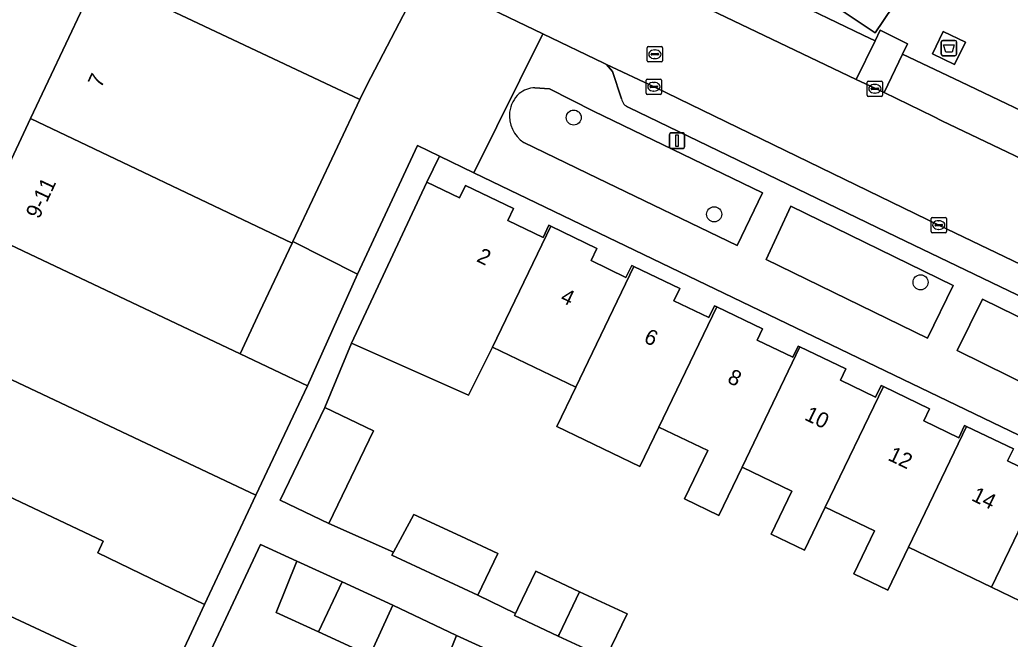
# Model space of a CAD drawing. Extents: x 159817 to 160765, y 380688 to 381638.
# Drawn here: x 160220.9 to 160285.3, y 381499.9 to 381540.1 of the extents above; entities that cross this region are included whole.
import ezdxf

# ---------------------------------------------------------------- set-up
doc = ezdxf.new("R2010")
doc.units = 0
for name, color, linetype in [('IMGEO_Afval_apart_plaats', 7, 'Continuous'), ('IMGEO_Boom', 7, 'Continuous'), ('IMGEO_Erf', 7, 'Continuous'), ('IMGEO_Groenvoorziening', 7, 'Continuous'), ('IMGEO_Kolk', 7, 'Continuous'), ('IMGEO_Lichtmast', 7, 'Continuous'), ('IMGEO_Pand', 7, 'Continuous'), ('IMGEO_Pand_nummerreeks', 7, 'Continuous'), ('IMGEO_Parkeervlak_gesloten', 7, 'Continuous'), ('IMGEO_Parkeervlak_open', 7, 'Continuous'), ('IMGEO_Rijbaan_lokaal_open', 7, 'Continuous'), ('IMGEO_Rioolput', 7, 'Continuous'), ('IMGEO_Voetpad_gesloten', 7, 'Continuous'), ('IMGEO_Voetpad_halfverhard', 7, 'Continuous'), ('IMGEO_Voetpad_open', 7, 'Continuous')]:
    doc.layers.add(name, color=color, linetype=linetype)

msp = doc.modelspace()

# ---------------------------------------------------------------- linework, layer by layer
at = {"layer": 'IMGEO_Afval_apart_plaats'}
for p, q in [((160280.815, 381537.912), (160280.815, 381538.712)), ((160280.815, 381538.712), (160280.815, 381537.912)), ((160280.915, 381538.812), (160281.705, 381538.812)), ((160281.705, 381538.812), (160280.915, 381538.812)), ((160281.805, 381538.712), (160281.805, 381537.912)), ((160281.805, 381537.912), (160281.805, 381538.712)), ((160281.705, 381537.812), (160280.915, 381537.812)), ((160280.915, 381537.812), (160281.705, 381537.812))]:
    msp.add_line(p, q, dxfattribs=at)
msp.add_lwpolyline([(160280.958, 381538.526), (160281.662, 381538.526), (160281.513, 381538.056), (160281.107, 381538.056), (160280.958, 381538.526)], dxfattribs=at)
for centre, start, end in [((160280.915, 381538.712), 90, 180), ((160280.915, 381538.712), 90, 180), ((160281.705, 381538.712), 0, 90), ((160281.705, 381538.712), 360, 90), ((160280.915, 381537.912), 180, 270), ((160280.915, 381537.912), 180, 270), ((160281.705, 381537.912), 270, 0), ((160281.705, 381537.912), 270, 0)]:
    msp.add_arc(centre, 0.1, start, end, dxfattribs=at)
at = {"layer": 'IMGEO_Boom'}
for centre in [(160256.925, 381533.794), (160266.055, 381527.506), (160279.467, 381523.086)]:
    msp.add_circle(centre, 0.489, dxfattribs=at)
at = {"layer": 'IMGEO_Erf'}
for points in [[(160313.169, 381500), (160250.435, 381530.211), (160248.203, 381531.286), (160247.389, 381529.596), (160249.506, 381528.58), (160249.891, 381529.38), (160253.009, 381527.878), (160252.64, 381527.112), (160254.93, 381526.009), (160255.307, 381526.792), (160255.43, 381526.733), (160258.438, 381525.284), (160258.059, 381524.496), (160260.321, 381523.407), (160260.695, 381524.183), (160260.83, 381524.118), (160263.823, 381522.676), (160263.443, 381521.887), (160265.698, 381520.801), (160266.065, 381521.564), (160266.223, 381521.488), (160269.188, 381520.06), (160268.839, 381519.336), (160271.168, 381518.214), (160271.519, 381518.943), (160271.631, 381518.889), (160274.611, 381517.454), (160274.256, 381516.716), (160276.537, 381515.618), (160276.906, 381516.383), (160277.051, 381516.313), (160280.058, 381514.865), (160279.679, 381514.077), (160281.95, 381512.984), (160282.334, 381513.782), (160282.461, 381513.721), (160285.499, 381512.258), (160285.12, 381511.472), (160287.386, 381510.38)], [(160287.225, 381501.748), (160284.083, 381503.261), (160278.677, 381505.864), (160277.334, 381503.074), (160275.136, 381504.132), (160276.479, 381506.922), (160273.272, 381508.466), (160271.929, 381505.677), (160269.762, 381506.72), (160271.105, 381509.51), (160267.866, 381511.069), (160266.353, 381507.927), (160264.122, 381509.001), (160265.636, 381512.144), (160262.46, 381513.673), (160261.228, 381511.113), (160255.822, 381513.717), (160257.054, 381516.276), (160251.648, 381518.879), (160250.078, 381515.74), (160242.478, 381519.139), (160240.758, 381514.958), (160243.914, 381513.436), (160241.003, 381507.403), (160245.212, 381505.539), (160246.542, 381508), (160249.584, 381506.579), (160252.003, 381505.449), (160250.696, 381502.74), (160253.139, 381501.561), (160253.291, 381501.876), (160254.459, 381504.303), (160257.306, 381502.973), (160260.398, 381501.53), (160259.041, 381498.712)], [(160247.959, 381496.796), (160249.316, 381500.138), (160245.178, 381502.107), (160243.678, 381498.83), (160240.344, 381500.356), (160237.576, 381501.623), (160238.933, 381504.965), (160236.558, 381506.052), (160231.731, 381495.739)]]:
    msp.add_lwpolyline(points, dxfattribs=at)
msp.add_lwpolyline([(160242.868, 381523.623), (160238.667, 381525.732), (160238.624, 381525.641), (160236.527, 381521.198), (160235.244, 381518.427), (160239.619, 381516.352)], close=True, dxfattribs=at)
at = {"layer": 'IMGEO_Groenvoorziening'}
for points in [[(160260.139, 381533.276), (160258.202, 381534.212), (160255.362, 381535.668), (160254.403, 381535.727)], [(160253.685, 381532.169), (160258.478, 381529.851), (160267.539, 381525.469), (160269.194, 381528.898), (160260.139, 381533.276)]]:
    msp.add_lwpolyline(points, dxfattribs=at)
for points in [[(160281.582, 381522.879), (160271.037, 381528.046), (160269.443, 381524.578), (160279.929, 381519.451)], [(160283.487, 381521.988), (160281.843, 381518.65), (160293.832, 381512.731), (160295.476, 381516.109)]]:
    msp.add_lwpolyline(points, close=True, dxfattribs=at)
for centre, radius, start, end in [((160254.664, 381533.916), 1.921, 131.75771, 172.91096), ((160254.431, 381534.091), 1.636, 90.9936, 129.74796), ((160254.883, 381533.937), 2.136, 174.20743, 235.88009)]:
    msp.add_arc(centre, radius, start, end, dxfattribs=at)
at = {"layer": 'IMGEO_Kolk'}
for p, q in [((160261.632, 381535.375), (160261.632, 381536.227)), ((160261.707, 381536.301), (160262.559, 381536.301)), ((160262.12, 381536.081), (160262.145, 381536.081)), ((160262.633, 381536.227), (160262.633, 381535.375)), ((160275.998, 381535.243), (160275.998, 381536.095)), ((160276.073, 381536.169), (160276.925, 381536.169)), ((160276.486, 381535.949), (160276.511, 381535.949)), ((160276.999, 381536.095), (160276.999, 381535.243)), ((160262.559, 381535.301), (160261.707, 381535.301)), ((160261.891, 381535.795), (160261.891, 381535.807)), ((160262.329, 381535.758), (160261.931, 381535.758)), ((160261.934, 381535.844), (160262.332, 381535.844)), ((160262.143, 381535.521), (160262.118, 381535.521)), ((160262.375, 381535.807), (160262.375, 381535.795)), ((160276.257, 381535.663), (160276.257, 381535.675)), ((160276.695, 381535.626), (160276.297, 381535.626)), ((160276.3, 381535.712), (160276.698, 381535.712)), ((160276.509, 381535.389), (160276.484, 381535.389)), ((160276.741, 381535.675), (160276.741, 381535.663)), ((160276.925, 381535.169), (160276.073, 381535.169)), ((160280.153, 381526.382), (160280.153, 381527.234)), ((160280.228, 381527.308), (160281.08, 381527.308)), ((160280.641, 381527.088), (160280.666, 381527.088)), ((160281.154, 381527.234), (160281.154, 381526.382)), ((160281.08, 381526.308), (160280.228, 381526.308)), ((160280.412, 381526.802), (160280.412, 381526.814)), ((160280.85, 381526.765), (160280.452, 381526.765)), ((160280.455, 381526.851), (160280.853, 381526.851)), ((160280.664, 381526.528), (160280.639, 381526.528)), ((160280.896, 381526.814), (160280.896, 381526.802))]:
    msp.add_line(p, q, dxfattribs=at)
for points in [[(160261.632, 381535.375), (160261.632, 381536.227)], [(160261.707, 381536.301), (160262.559, 381536.301)], [(160262.633, 381536.227), (160262.633, 381535.375)], [(160275.998, 381535.243), (160275.998, 381536.095)], [(160276.073, 381536.169), (160276.925, 381536.169)], [(160276.999, 381536.095), (160276.999, 381535.243)], [(160262.559, 381535.301), (160261.707, 381535.301)], [(160276.925, 381535.169), (160276.073, 381535.169)], [(160280.153, 381526.382), (160280.153, 381527.234)], [(160280.228, 381527.308), (160281.08, 381527.308)], [(160281.154, 381527.234), (160281.154, 381526.382)], [(160281.08, 381526.308), (160280.228, 381526.308)]]:
    msp.add_lwpolyline(points, dxfattribs=at)
for centre, radius, start, end in [((160261.709, 381536.225), 0.0765, 91.55205, 178.44795), ((160261.709, 381536.225), 0.0765, 91.55205, 178.44795), ((160262.557, 381536.225), 0.0765, 1.55205, 88.44795), ((160262.557, 381536.225), 0.0765, 1.55205, 88.44795), ((160276.075, 381536.093), 0.0765, 91.55205, 178.44795), ((160276.075, 381536.093), 0.0765, 91.55205, 178.44795), ((160276.923, 381536.093), 0.0765, 1.55205, 88.44795), ((160276.923, 381536.093), 0.0765, 1.55205, 88.44795), ((160261.709, 381535.377), 0.0765, 181.55205, 268.44795), ((160261.709, 381535.377), 0.0765, 181.55205, 268.44795), ((160261.931, 381535.804), 0.0403, 85.87752, 175.75265), ((160261.928, 381535.794), 0.0366, 178.93798, 274.71019), ((160262.332, 381535.801), 0.043, 264.86636, 352.45326), ((160262.336, 381535.806), 0.0386, 1.73085, 96.63898), ((160262.557, 381535.377), 0.0765, 271.55205, 358.44795), ((160262.557, 381535.377), 0.0765, 271.55205, 358.44795), ((160276.297, 381535.672), 0.0403, 85.87752, 175.75265), ((160276.294, 381535.662), 0.0366, 178.93798, 274.71019), ((160276.698, 381535.669), 0.043, 264.86636, 352.45326), ((160276.702, 381535.674), 0.0386, 1.73085, 96.63898), ((160276.075, 381535.245), 0.0765, 181.55205, 268.44795), ((160276.075, 381535.245), 0.0765, 181.55205, 268.44795), ((160276.923, 381535.245), 0.0765, 271.55205, 358.44795), ((160276.923, 381535.245), 0.0765, 271.55205, 358.44795), ((160280.23, 381527.232), 0.0765, 91.55205, 178.44795), ((160280.23, 381527.232), 0.0765, 91.55205, 178.44795), ((160281.078, 381527.232), 0.0765, 1.55205, 88.44795), ((160281.078, 381527.232), 0.0765, 1.55205, 88.44795), ((160280.23, 381526.384), 0.0765, 181.55205, 268.44795), ((160280.23, 381526.384), 0.0765, 181.55205, 268.44795), ((160280.452, 381526.811), 0.0403, 85.87752, 175.75265), ((160280.449, 381526.801), 0.0366, 178.93798, 274.71019), ((160280.853, 381526.808), 0.043, 264.86636, 352.45326), ((160280.857, 381526.813), 0.0386, 1.73085, 96.63898), ((160281.078, 381526.384), 0.0765, 271.55205, 358.44795), ((160281.078, 381526.384), 0.0765, 271.55205, 358.44795)]:
    msp.add_arc(centre, radius, start, end, dxfattribs=at)
for centre, major_axis, ratio, start_param, end_param in [((160262.119, 381535.801), (-0.387, 0.002), 0.722429, 4.712389, 7.853982), ((160262.144, 381535.801), (-0.39, 0.002), 0.717154, 1.570796, 4.712389), ((160276.485, 381535.669), (-0.387, 0.002), 0.722429, 4.712389, 7.853982), ((160276.51, 381535.669), (-0.39, 0.002), 0.717154, 1.570796, 4.712389), ((160280.64, 381526.808), (-0.387, 0.002), 0.722429, 4.712389, 7.853982), ((160280.665, 381526.808), (-0.39, 0.002), 0.717154, 1.570796, 4.712389)]:
    msp.add_ellipse(centre, major_axis=major_axis, ratio=ratio, start_param=start_param, end_param=end_param, dxfattribs=at)
at = {"layer": 'IMGEO_Lichtmast'}
for p, q in [((160263.242, 381532.792), (160264.032, 381532.792)), ((160264.032, 381532.792), (160263.242, 381532.792)), ((160263.142, 381531.892), (160263.142, 381532.692)), ((160263.142, 381532.692), (160263.142, 381531.892)), ((160264.132, 381532.692), (160264.132, 381531.892)), ((160264.132, 381531.892), (160264.132, 381532.692)), ((160264.032, 381531.792), (160263.242, 381531.792)), ((160263.242, 381531.792), (160264.032, 381531.792))]:
    msp.add_line(p, q, dxfattribs=at)
msp.add_lwpolyline([(160263.562, 381532.667), (160263.712, 381532.667), (160263.712, 381531.917), (160263.562, 381531.917), (160263.562, 381532.667)], dxfattribs=at)
for centre, start, end in [((160263.242, 381532.692), 90, 180), ((160263.242, 381532.692), 90, 180), ((160264.032, 381532.692), 0, 90), ((160264.032, 381532.692), 360, 90), ((160263.242, 381531.892), 180, 270), ((160263.242, 381531.892), 180, 270), ((160264.032, 381531.892), 270, 0), ((160264.032, 381531.892), 270, 0)]:
    msp.add_arc(centre, 0.1, start, end, dxfattribs=at)
at = {"layer": 'IMGEO_Pand'}
for points in [[(160238.624, 381525.641), (160238.667, 381525.732), (160243.028, 381534.97), (160228.035, 381542.049), (160225.062, 381541.02), (160221.618, 381533.725)], [(160235.244, 381518.427), (160236.527, 381521.198), (160238.624, 381525.641), (160221.618, 381533.725), (160218.21, 381526.508)], [(160255.43, 381526.733), (160255.307, 381526.792), (160254.93, 381526.009), (160252.64, 381527.112), (160253.009, 381527.878), (160249.891, 381529.38), (160249.506, 381528.58), (160247.389, 381529.596), (160242.478, 381519.139), (160250.078, 381515.74), (160251.648, 381518.879)], [(160214.836, 381519.361), (160236.261, 381509.241), (160239.619, 381516.352), (160235.244, 381518.427), (160218.21, 381526.508)], [(160251.648, 381518.879), (160257.054, 381516.276), (160260.83, 381524.118), (160260.695, 381524.183), (160260.321, 381523.407), (160258.059, 381524.496), (160258.438, 381525.284), (160255.43, 381526.733)], [(160262.46, 381513.673), (160266.223, 381521.488), (160266.065, 381521.564), (160265.698, 381520.801), (160263.443, 381521.887), (160263.823, 381522.676), (160260.83, 381524.118), (160257.054, 381516.276), (160255.822, 381513.717), (160261.228, 381511.113)], [(160262.46, 381513.673), (160265.636, 381512.144), (160264.122, 381509.001), (160266.353, 381507.927), (160267.866, 381511.069), (160271.631, 381518.889), (160271.519, 381518.943), (160271.168, 381518.214), (160268.839, 381519.336), (160269.188, 381520.06), (160266.223, 381521.488)], [(160214.836, 381519.361), (160211.878, 381513.097), (160226.344, 381506.259), (160225.986, 381505.502), (160232.932, 381502.141), (160236.261, 381509.241)], [(160277.051, 381516.313), (160276.906, 381516.383), (160276.537, 381515.618), (160274.256, 381516.716), (160274.611, 381517.454), (160271.631, 381518.889), (160267.866, 381511.069), (160271.105, 381509.51), (160269.762, 381506.72), (160271.929, 381505.677), (160273.272, 381508.466)], [(160278.677, 381505.864), (160282.461, 381513.721), (160282.334, 381513.782), (160281.95, 381512.984), (160279.679, 381514.077), (160280.058, 381514.865), (160277.051, 381516.313), (160273.272, 381508.466), (160276.479, 381506.922), (160275.136, 381504.132), (160277.334, 381503.074)], [(160240.758, 381514.958), (160237.848, 381508.926), (160241.003, 381507.403), (160243.914, 381513.436)], [(160278.677, 381505.864), (160284.083, 381503.261), (160287.851, 381511.085), (160287.749, 381511.134), (160287.386, 381510.38), (160285.12, 381511.472), (160285.499, 381512.258), (160282.461, 381513.721)], [(160208.868, 381506.722), (160230.368, 381496.674), (160231.928, 381500), (160232.932, 381502.141), (160225.986, 381505.502), (160226.344, 381506.259), (160211.878, 381513.097)], [(160287.851, 381511.085), (160284.083, 381503.261), (160287.225, 381501.748), (160285.83, 381498.85), (160288.095, 381497.76), (160288.287, 381498.157), (160289.49, 381500.657), (160293.251, 381508.468), (160293.148, 381508.518), (160292.795, 381507.784), (160290.533, 381508.874), (160290.892, 381509.62)], [(160246.542, 381508), (160245.212, 381505.539), (160245.109, 381505.349), (160250.696, 381502.74), (160252.003, 381505.449), (160249.584, 381506.579)], [(160208.868, 381506.722), (160205.694, 381500), (160205.457, 381499.498), (160209.966, 381497.369), (160226.962, 381489.344), (160229.097, 381493.866), (160230.321, 381496.573), (160230.368, 381496.674)], [(160241.872, 381503.62), (160238.933, 381504.965), (160237.576, 381501.623), (160240.344, 381500.356)], [(160253.139, 381501.561), (160253.071, 381501.421), (160255.919, 381500.091), (160255.969, 381500.195), (160257.306, 381502.973), (160254.459, 381504.303), (160253.291, 381501.876)], [(160241.872, 381503.62), (160240.344, 381500.356), (160243.678, 381498.83), (160245.178, 381502.107)], [(160257.306, 381502.973), (160255.969, 381500.195), (160255.919, 381500.091), (160259.01, 381498.648), (160259.041, 381498.712), (160260.398, 381501.53)], [(160252.255, 381498.793), (160249.316, 381500.138), (160247.959, 381496.796), (160250.728, 381495.529)]]:
    msp.add_lwpolyline(points, close=True, dxfattribs=at)
at = {"layer": 'IMGEO_Parkeervlak_gesloten'}
msp.add_lwpolyline([(160278.302, 381537.923), (160278.626, 381538.598), (160276.849, 381539.474), (160276.51, 381538.779), (160275.289, 381536.28), (160277.097, 381535.415)], close=True, dxfattribs=at)
at = {"layer": 'IMGEO_Parkeervlak_open'}
for points in [[(160263.322, 381542.008), (160275.289, 381536.28), (160276.51, 381538.779), (160275.746, 381539.144), (160267.172, 381543.293), (160260.887, 381546.335), (160260.099, 381546.679)], [(160282.096, 381536.111), (160278.302, 381537.923), (160277.097, 381535.415), (160280.318, 381533.873), (160280.849, 381533.572), (160289.833, 381529.291), (160291.263, 381528.602)], [(160305.928, 381514.619), (160297.771, 381518.588), (160280.654, 381526.809), (160262.208, 381535.767), (160259.046, 381537.25), (160259.442, 381536.795), (160260.03, 381535.015)], [(160288.861, 381532.887), (160288.531, 381533.032), (160282.096, 381536.111)], [(160260.5, 381534.459), (160277.913, 381526.048), (160296.96, 381516.87), (160302.085, 381514.381)]]:
    msp.add_lwpolyline(points, dxfattribs=at)
msp.add_arc((160260.757, 381535.153), 0.74, 190.72699, 249.69027, dxfattribs=at)
at = {"layer": 'IMGEO_Rijbaan_lokaal_open'}
for points in [[(160240.887, 381550.009), (160238.969, 381550.831), (160236.877, 381547.686), (160237.112, 381547.579), (160241.344, 381545.66), (160246.642, 381543.247), (160247.164, 381542.983), (160254.923, 381539.242), (160258.886, 381537.325), (160259.046, 381537.25), (160262.208, 381535.767), (160280.654, 381526.809), (160297.771, 381518.588), (160305.928, 381514.619), (160308.671, 381520.176), (160299.919, 381524.408), (160292.148, 381528.177), (160291.263, 381528.602), (160289.833, 381529.291), (160280.849, 381533.572), (160280.318, 381533.873), (160277.097, 381535.415)], [(160277.097, 381535.415), (160275.289, 381536.28), (160263.322, 381542.008)]]:
    msp.add_lwpolyline(points, dxfattribs=at)
msp.add_lwpolyline([(160254.923, 381539.242), (160247.164, 381542.983), (160243.471, 381535.909), (160243.028, 381534.97), (160238.667, 381525.732), (160242.868, 381523.623), (160246.776, 381531.973), (160248.203, 381531.286), (160250.435, 381530.211)], close=True, dxfattribs=at)
at = {"layer": 'IMGEO_Rioolput'}
for p, q in [((160261.697, 381537.482), (160261.697, 381538.334)), ((160261.772, 381538.408), (160262.624, 381538.408)), ((160261.956, 381537.902), (160261.956, 381537.914)), ((160262.394, 381537.865), (160261.996, 381537.865)), ((160261.999, 381537.951), (160262.397, 381537.951)), ((160262.185, 381538.188), (160262.21, 381538.188)), ((160262.44, 381537.914), (160262.44, 381537.902)), ((160262.698, 381538.334), (160262.698, 381537.482)), ((160262.624, 381537.408), (160261.772, 381537.408)), ((160262.208, 381537.628), (160262.183, 381537.628))]:
    msp.add_line(p, q, dxfattribs=at)
for points in [[(160261.697, 381537.482), (160261.697, 381538.334)], [(160261.772, 381538.408), (160262.624, 381538.408)], [(160262.698, 381538.334), (160262.698, 381537.482)], [(160262.624, 381537.408), (160261.772, 381537.408)]]:
    msp.add_lwpolyline(points, dxfattribs=at)
for centre, radius, start, end in [((160261.774, 381538.332), 0.0765, 91.55205, 178.44795), ((160261.774, 381538.332), 0.0765, 91.55205, 178.44795), ((160261.996, 381537.911), 0.0403, 85.87752, 175.75265), ((160261.993, 381537.901), 0.0366, 178.93798, 274.71019), ((160262.397, 381537.908), 0.043, 264.86636, 352.45326), ((160262.401, 381537.913), 0.0386, 1.73085, 96.63898), ((160262.622, 381538.332), 0.0765, 1.55205, 88.44795), ((160262.622, 381538.332), 0.0765, 1.55205, 88.44795), ((160261.774, 381537.484), 0.0765, 181.55205, 268.44795), ((160261.774, 381537.484), 0.0765, 181.55205, 268.44795), ((160262.622, 381537.484), 0.0765, 271.55205, 358.44795), ((160262.622, 381537.484), 0.0765, 271.55205, 358.44795)]:
    msp.add_arc(centre, radius, start, end, dxfattribs=at)
for centre, major_axis, ratio, start_param, end_param in [((160262.184, 381537.908), (-0.387, 0.002), 0.722429, 4.712389, 7.853982), ((160262.209, 381537.908), (-0.39, 0.002), 0.717154, 1.570796, 4.712389)]:
    msp.add_ellipse(centre, major_axis=major_axis, ratio=ratio, start_param=start_param, end_param=end_param, dxfattribs=at)
at = {"layer": 'IMGEO_Voetpad_gesloten'}
for points in [[(160270.432, 381548.143), (160268.201, 381544.872), (160276.508, 381539.306), (160278.775, 381542.651), (160275.755, 381544.635)], [(160282.381, 381538.686), (160280.94, 381539.383), (160280.24, 381537.937), (160281.681, 381537.24)]]:
    msp.add_lwpolyline(points, close=True, dxfattribs=at)
at = {"layer": 'IMGEO_Voetpad_halfverhard'}
for points in [[(160259.01, 381498.648), (160255.919, 381500.091), (160253.071, 381501.421), (160253.139, 381501.561), (160250.696, 381502.74), (160245.109, 381505.349), (160245.212, 381505.539), (160241.003, 381507.403), (160237.848, 381508.926), (160240.758, 381514.958), (160242.478, 381519.139), (160247.389, 381529.596), (160248.203, 381531.286), (160246.776, 381531.973), (160242.868, 381523.623), (160239.619, 381516.352), (160236.261, 381509.241), (160232.932, 381502.141), (160231.928, 381500), (160230.368, 381496.674)], [(160231.731, 381495.739), (160236.558, 381506.052), (160238.933, 381504.965), (160241.872, 381503.62), (160245.178, 381502.107), (160249.316, 381500.138), (160252.255, 381498.793)]]:
    msp.add_lwpolyline(points, dxfattribs=at)
at = {"layer": 'IMGEO_Voetpad_open'}
for points in [[(160359.232, 381507.509), (160358.676, 381507.783), (160346.09, 381513.962), (160332.69, 381520.571), (160327.383, 381523.136), (160323.844, 381524.858), (160319.643, 381526.897), (160316.129, 381528.616), (160310.78, 381531.204), (160297.344, 381537.77), (160292.539, 381540.113), (160287.125, 381542.749), (160277.654, 381547.301), (160275.755, 381544.635), (160278.775, 381542.651), (160276.508, 381539.306), (160268.201, 381544.872), (160270.432, 381548.143), (160269.921, 381548.48), (160259.37, 381555.432), (160257.122, 381556.914), (160254.709, 381553.278), (160241.47, 381562.064), (160237.022, 381560.927)], [(160254.321, 381549.203), (160260.099, 381546.679), (160260.887, 381546.335), (160267.172, 381543.293), (160275.746, 381539.144), (160276.51, 381538.779), (160276.849, 381539.474), (160278.626, 381538.598), (160278.302, 381537.923), (160282.096, 381536.111), (160288.531, 381533.032), (160288.861, 381532.887)], [(160211.878, 381513.097), (160214.836, 381519.361), (160218.21, 381526.508), (160221.618, 381533.725), (160225.062, 381541.02), (160228.035, 381542.049), (160224.993, 381546.942)], [(160224.993, 381546.942), (160228.035, 381542.049), (160243.028, 381534.97), (160243.471, 381535.909), (160247.164, 381542.983)], [(160260.03, 381535.015), (160259.442, 381536.795), (160259.046, 381537.25), (160258.886, 381537.325), (160254.923, 381539.242), (160250.435, 381530.211), (160313.169, 381500), (160364.396, 381475.331), (160365.124, 381478.407), (160360.936, 381480.432), (160352.43, 381484.544), (160354.143, 381487.924), (160362.569, 381483.824), (160366.738, 381481.795)], [(160254.403, 381535.727), (160255.362, 381535.668), (160258.202, 381534.212), (160260.139, 381533.276), (160269.194, 381528.898), (160267.539, 381525.469)], [(160302.085, 381514.381), (160296.96, 381516.87), (160277.913, 381526.048), (160260.5, 381534.459)], [(160267.539, 381525.469), (160258.478, 381529.851), (160253.685, 381532.169)]]:
    msp.add_lwpolyline(points, dxfattribs=at)
for points in [[(160282.381, 381538.686), (160281.681, 381537.24), (160280.24, 381537.937), (160280.94, 381539.383)], [(160279.929, 381519.451), (160269.443, 381524.578), (160271.037, 381528.046), (160281.582, 381522.879)], [(160293.832, 381512.731), (160281.843, 381518.65), (160283.487, 381521.988), (160295.476, 381516.109)]]:
    msp.add_lwpolyline(points, close=True, dxfattribs=at)
for centre, radius, start, end in [((160254.664, 381533.916), 1.921, 131.75771, 172.91096), ((160254.431, 381534.091), 1.636, 90.9936, 129.74796), ((160260.757, 381535.153), 0.74, 190.72699, 249.69027), ((160254.883, 381533.937), 2.136, 174.20743, 235.88009)]:
    msp.add_arc(centre, radius, start, end, dxfattribs=at)

# ---------------------------------------------------------------- texts
at = {"layer": 'IMGEO_Pand_nummerreeks'}
for s, rotation, p in [('7', 64.91987, (160226.206, 381535.673)), ('9-11', 64.83234, (160222.172, 381527.153)), ('2', 334.2169, (160250.558, 381524.471)), ('4', 334.21646, (160255.989, 381521.848)), ('6', 334.21646, (160261.417, 381519.226)), ('8', 334.21646, (160266.848, 381516.602)), ('10', 334.21646, (160271.861, 381514.18)), ('12', 334.21646, (160277.282, 381511.561)), ('14', 334.21646, (160282.713, 381508.937))]:
    msp.add_text(s, height=1, rotation=rotation, dxfattribs=at).set_placement(p)

doc.saveas('drawing.dxf')
